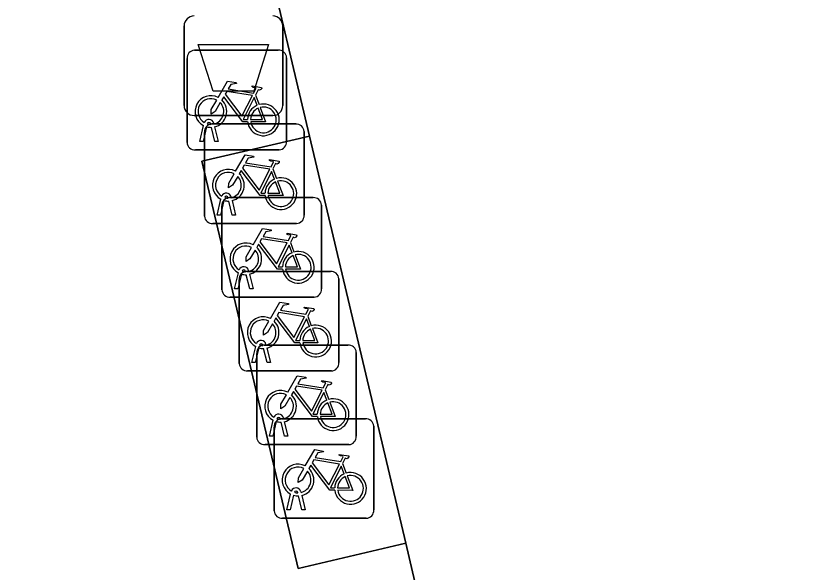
# Model space of a CAD drawing. Extents: x 158455 to 159797, y 387218 to 388672.
# Drawn here: x 159302.06 to 159310.08, y 388237.52 to 388243.1 of the extents above; entities that cross this region are included whole.
import ezdxf

# ---------------------------------------------------------------- set-up
doc = ezdxf.new("R2010")
doc.units = 0
for name, color, linetype in [('IMGEO_Afvalbak', 7, 'Continuous'), ('IMGEO_Fietsenrek', 7, 'Continuous'), ('IMGEO_Pand', 7, 'Continuous'), ('IMGEO_Voetpad_open', 7, 'Continuous')]:
    doc.layers.add(name, color=color, linetype=linetype)

msp = doc.modelspace()

# ---------------------------------------------------------------- linework, layer by layer
at = {"layer": 'IMGEO_Afvalbak'}
for p, q in [((159303.7471, 388242.2025), (159303.7471, 388243.0015)), ((159303.7471, 388243.0015), (159303.7471, 388242.2025)), ((159304.7369, 388243.0015), (159304.7369, 388242.2025)), ((159304.7369, 388242.2025), (159304.7369, 388243.0015)), ((159304.6369, 388242.1025), (159303.8471, 388242.1025)), ((159303.8471, 388242.1025), (159304.6369, 388242.1025))]:
    msp.add_line(p, q, dxfattribs=at)
msp.add_lwpolyline([(159303.8898, 388242.8164), (159304.5942, 388242.8164), (159304.4454, 388242.3455), (159304.0386, 388242.3455), (159303.8898, 388242.8164)], dxfattribs=at)
for centre, start, end in [((159303.8471, 388243.0015), 90, 180), ((159303.8471, 388243.0015), 90, 180), ((159304.6369, 388243.0015), 0, 90), ((159304.6369, 388243.0015), 360, 90), ((159303.8471, 388242.2025), 180, 270), ((159303.8471, 388242.2025), 180, 270), ((159304.6369, 388242.2025), 270, 0), ((159304.6369, 388242.2025), 270, 0)]:
    msp.add_arc(centre, 0.1, start, end, dxfattribs=at)
at = {"layer": 'IMGEO_Fietsenrek'}
for p, q in [((159303.8509, 388242.7575), (159304.6918, 388242.7575)), ((159304.6918, 388242.7575), (159303.8509, 388242.7575)), ((159303.7765, 388241.8329), (159303.7765, 388242.6738)), ((159303.7765, 388242.6738), (159303.7765, 388241.8329)), ((159304.7755, 388242.6831), (159304.7755, 388241.8422)), ((159304.7755, 388241.8422), (159304.7755, 388242.6831)), ((159304.4632, 388242.3072), (159304.4995, 388242.212)), ((159303.9035, 388241.8423), (159303.9418, 388242.0023)), ((159303.9722, 388241.9901), (159303.9369, 388241.8423)), ((159304.0139, 388242.0139), (159304.0129, 388242.0182)), ((159304.0259, 388242.0175), (159304.8668, 388242.0175)), ((159304.8668, 388242.0175), (159304.0259, 388242.0175)), ((159304.0446, 388242.0254), (159304.0464, 388242.0175)), ((159304.0534, 388241.9883), (159304.0884, 388241.8423)), ((159303.9515, 388241.0929), (159303.9515, 388241.9338)), ((159303.9515, 388241.9338), (159303.9515, 388241.0929)), ((159304.055, 388241.8423), (159304.0211, 388241.984)), ((159304.9505, 388241.9431), (159304.9505, 388241.1022)), ((159304.9505, 388241.1022), (159304.9505, 388241.9431)), ((159303.9369, 388241.8423), (159303.9035, 388241.8423)), ((159304.0884, 388241.8423), (159304.055, 388241.8423)), ((159304.7011, 388241.7585), (159303.8602, 388241.7585)), ((159303.8602, 388241.7585), (159304.7011, 388241.7585)), ((159304.6382, 388241.5672), (159304.6745, 388241.472)), ((159304.1889, 388241.2739), (159304.1879, 388241.2782)), ((159304.2009, 388241.2785), (159305.0418, 388241.2785)), ((159305.0418, 388241.2785), (159304.2009, 388241.2785)), ((159304.2196, 388241.2854), (159304.2214, 388241.2775)), ((159304.0785, 388241.1023), (159304.1168, 388241.2623)), ((159304.1472, 388241.2501), (159304.1119, 388241.1023)), ((159304.1265, 388240.3539), (159304.1265, 388241.1948)), ((159304.1265, 388241.1948), (159304.1265, 388240.3539)), ((159304.23, 388241.1023), (159304.1961, 388241.244)), ((159304.2284, 388241.2483), (159304.2634, 388241.1023)), ((159305.1255, 388241.2041), (159305.1255, 388240.3632)), ((159305.1255, 388240.3632), (159305.1255, 388241.2041)), ((159304.1119, 388241.1023), (159304.0785, 388241.1023)), ((159304.2634, 388241.1023), (159304.23, 388241.1023)), ((159304.8761, 388241.0185), (159304.0352, 388241.0185)), ((159304.0352, 388241.0185), (159304.8761, 388241.0185)), ((159304.8132, 388240.8282), (159304.8495, 388240.733)), ((159304.3946, 388240.5464), (159304.3964, 388240.5385)), ((159304.2535, 388240.3633), (159304.2918, 388240.5233)), ((159304.3222, 388240.5111), (159304.2869, 388240.3633)), ((159304.3639, 388240.5349), (159304.3629, 388240.5392)), ((159304.405, 388240.3633), (159304.3711, 388240.505)), ((159304.3749, 388240.5385), (159305.2158, 388240.5385)), ((159305.2158, 388240.5385), (159304.3749, 388240.5385)), ((159304.4034, 388240.5093), (159304.4384, 388240.3633)), ((159305.2995, 388240.4641), (159305.2995, 388239.6232)), ((159305.2995, 388239.6232), (159305.2995, 388240.4641)), ((159304.3005, 388239.6139), (159304.3005, 388240.4548)), ((159304.3005, 388240.4548), (159304.3005, 388239.6139)), ((159304.2869, 388240.3633), (159304.2535, 388240.3633)), ((159304.4384, 388240.3633), (159304.405, 388240.3633)), ((159305.0511, 388240.2795), (159304.2102, 388240.2795)), ((159304.2102, 388240.2795), (159305.0511, 388240.2795)), ((159304.9872, 388240.0882), (159305.0235, 388239.993)), ((159304.4275, 388239.6233), (159304.4658, 388239.7833)), ((159304.4962, 388239.7711), (159304.4609, 388239.6233)), ((159304.5379, 388239.7949), (159304.5369, 388239.7992)), ((159304.579, 388239.6233), (159304.5451, 388239.765)), ((159304.5499, 388239.7995), (159305.3908, 388239.7995)), ((159305.3908, 388239.7995), (159304.5499, 388239.7995)), ((159304.5686, 388239.8064), (159304.5704, 388239.7985)), ((159304.5774, 388239.7693), (159304.6124, 388239.6233)), ((159304.4755, 388238.8749), (159304.4755, 388239.7158)), ((159304.4755, 388239.7158), (159304.4755, 388238.8749)), ((159305.4745, 388239.7251), (159305.4745, 388238.8842)), ((159305.4745, 388238.8842), (159305.4745, 388239.7251)), ((159304.4609, 388239.6233), (159304.4275, 388239.6233)), ((159304.6124, 388239.6233), (159304.579, 388239.6233)), ((159305.2251, 388239.5395), (159304.3842, 388239.5395)), ((159304.3842, 388239.5395), (159305.2251, 388239.5395)), ((159305.1622, 388239.3492), (159305.1985, 388239.254)), ((159304.6025, 388238.8843), (159304.6408, 388239.0443)), ((159304.6712, 388239.0321), (159304.6359, 388238.8843)), ((159304.7129, 388239.0559), (159304.7119, 388239.0602)), ((159304.754, 388238.8843), (159304.7201, 388239.026)), ((159304.7249, 388239.0595), (159305.5658, 388239.0595)), ((159305.5658, 388239.0595), (159304.7249, 388239.0595)), ((159304.7436, 388239.0674), (159304.7454, 388239.0595)), ((159304.7524, 388239.0303), (159304.7874, 388238.8843)), ((159304.6505, 388238.1349), (159304.6505, 388238.9758)), ((159304.6505, 388238.9758), (159304.6505, 388238.1349)), ((159305.6495, 388238.9851), (159305.6495, 388238.1442)), ((159305.6495, 388238.1442), (159305.6495, 388238.9851)), ((159304.6359, 388238.8843), (159304.6025, 388238.8843)), ((159304.7874, 388238.8843), (159304.754, 388238.8843)), ((159305.4001, 388238.8005), (159304.5592, 388238.8005)), ((159304.5592, 388238.8005), (159305.4001, 388238.8005)), ((159305.3372, 388238.6092), (159305.3735, 388238.514)), ((159304.7775, 388238.1443), (159304.8158, 388238.3043)), ((159304.8879, 388238.3159), (159304.8869, 388238.3202)), ((159304.9186, 388238.3274), (159304.9204, 388238.3195)), ((159304.8462, 388238.2921), (159304.8109, 388238.1443)), ((159304.929, 388238.1443), (159304.8951, 388238.286)), ((159304.9274, 388238.2903), (159304.9624, 388238.1443)), ((159304.8109, 388238.1443), (159304.7775, 388238.1443)), ((159304.9624, 388238.1443), (159304.929, 388238.1443)), ((159305.5751, 388238.0605), (159304.7342, 388238.0605)), ((159304.7342, 388238.0605), (159305.5751, 388238.0605))]:
    msp.add_line(p, q, dxfattribs=at)
for points in [[(159304.0891, 388242.2842), (159304.1838, 388242.4477), (159304.27, 388242.4339), (159304.2717, 388242.4252), (159304.2156, 388242.4143), (159304.1894, 388242.369), (159304.4446, 388242.3282)], [(159304.4446, 388242.3282), (159304.4696, 388242.377), (159304.4645, 388242.381), (159304.4413, 388242.3847), (159304.4286, 388242.3922), (159304.4276, 388242.3953), (159304.4298, 388242.3999), (159304.5246, 388242.3848), (159304.5269, 388242.3745), (159304.5175, 388242.3621), (159304.5051, 388242.3557), (159304.4906, 388242.3619), (159304.4632, 388242.3072)], [(159304.4317, 388242.303), (159304.1749, 388242.344), (159304.1582, 388242.3152), (159304.3252, 388242.0949), (159304.4317, 388242.303)], [(159304.1098, 388242.2317), (159304.0582, 388242.1425), (159304.0183, 388242.1165), (159304.0195, 388242.164), (159304.074, 388242.2582)], [(159304.3848, 388242.0395), (159304.3351, 388242.0396), (159304.1444, 388242.2913), (159304.1254, 388242.2585)], [(159304.4797, 388242.205), (159304.4504, 388242.2818), (159304.341, 388242.0637), (159304.3837, 388242.0636)], [(159304.4137, 388242.0635), (159304.5336, 388242.0633), (159304.4904, 388242.1769)], [(159304.5102, 388242.1838), (159304.5652, 388242.0392), (159304.4151, 388242.0395)], [(159304.2641, 388241.5442), (159304.3588, 388241.7077), (159304.445, 388241.6939), (159304.4467, 388241.6852), (159304.3906, 388241.6743), (159304.3644, 388241.629), (159304.6196, 388241.5882)], [(159304.6067, 388241.563), (159304.3499, 388241.604), (159304.3332, 388241.5752), (159304.5002, 388241.3549), (159304.6067, 388241.563)], [(159304.6196, 388241.5882), (159304.6446, 388241.637), (159304.6395, 388241.641), (159304.6163, 388241.6447), (159304.6036, 388241.6522), (159304.6026, 388241.6553), (159304.6048, 388241.6599), (159304.6996, 388241.6448), (159304.7019, 388241.6345), (159304.6925, 388241.6221), (159304.6801, 388241.6157), (159304.6656, 388241.6219), (159304.6382, 388241.5672)], [(159304.2848, 388241.4917), (159304.2332, 388241.4025), (159304.1933, 388241.3765), (159304.1945, 388241.424), (159304.249, 388241.5182)], [(159304.5598, 388241.2995), (159304.5101, 388241.2996), (159304.3194, 388241.5513), (159304.3004, 388241.5185)], [(159304.6547, 388241.465), (159304.6254, 388241.5418), (159304.516, 388241.3237), (159304.5587, 388241.3236)], [(159304.5887, 388241.3235), (159304.7086, 388241.3233), (159304.6654, 388241.4369)], [(159304.6852, 388241.4438), (159304.7402, 388241.2992), (159304.5901, 388241.2995)], [(159304.4391, 388240.8052), (159304.5338, 388240.9687), (159304.62, 388240.9549), (159304.6217, 388240.9462), (159304.5656, 388240.9353), (159304.5394, 388240.89), (159304.7946, 388240.8492)], [(159304.7817, 388240.824), (159304.5249, 388240.865), (159304.5082, 388240.8362), (159304.6752, 388240.6159), (159304.7817, 388240.824)], [(159304.7946, 388240.8492), (159304.8196, 388240.898), (159304.8145, 388240.902), (159304.7913, 388240.9057), (159304.7786, 388240.9132), (159304.7776, 388240.9163), (159304.7798, 388240.9209), (159304.8746, 388240.9058), (159304.8769, 388240.8955), (159304.8675, 388240.8831), (159304.8551, 388240.8767), (159304.8406, 388240.8829), (159304.8132, 388240.8282)], [(159304.7348, 388240.5605), (159304.6851, 388240.5606), (159304.4944, 388240.8123), (159304.4754, 388240.7795)], [(159304.8297, 388240.726), (159304.8004, 388240.8028), (159304.691, 388240.5847), (159304.7337, 388240.5846)], [(159304.4598, 388240.7527), (159304.4082, 388240.6635), (159304.3683, 388240.6375), (159304.3695, 388240.685), (159304.424, 388240.7792)], [(159304.8602, 388240.7048), (159304.9152, 388240.5602), (159304.7651, 388240.5605)], [(159304.7637, 388240.5845), (159304.8836, 388240.5843), (159304.8404, 388240.6979)], [(159304.6131, 388240.0652), (159304.7078, 388240.2287), (159304.794, 388240.2149), (159304.7957, 388240.2062), (159304.7396, 388240.1953), (159304.7134, 388240.15), (159304.9686, 388240.1092)], [(159304.9686, 388240.1092), (159304.9936, 388240.158), (159304.9885, 388240.162), (159304.9653, 388240.1657), (159304.9526, 388240.1732), (159304.9516, 388240.1763), (159304.9538, 388240.1809), (159305.0486, 388240.1658), (159305.0509, 388240.1555), (159305.0415, 388240.1431), (159305.0291, 388240.1367), (159305.0146, 388240.1429), (159304.9872, 388240.0882)], [(159304.9088, 388239.8205), (159304.8591, 388239.8206), (159304.6684, 388240.0723), (159304.6494, 388240.0395)], [(159304.9557, 388240.084), (159304.6989, 388240.125), (159304.6822, 388240.0962), (159304.8492, 388239.8759), (159304.9557, 388240.084)], [(159305.0037, 388239.986), (159304.9744, 388240.0628), (159304.865, 388239.8447), (159304.9077, 388239.8446)], [(159304.6338, 388240.0127), (159304.5822, 388239.9235), (159304.5423, 388239.8975), (159304.5435, 388239.945), (159304.598, 388240.0392)], [(159304.9377, 388239.8445), (159305.0576, 388239.8443), (159305.0144, 388239.9579)], [(159305.0342, 388239.9648), (159305.0892, 388239.8202), (159304.9391, 388239.8205)], [(159304.7881, 388239.3262), (159304.8828, 388239.4897), (159304.969, 388239.4759), (159304.9707, 388239.4672), (159304.9146, 388239.4563), (159304.8884, 388239.411), (159305.1436, 388239.3702)], [(159305.1436, 388239.3702), (159305.1686, 388239.419), (159305.1635, 388239.423), (159305.1403, 388239.4267), (159305.1276, 388239.4342), (159305.1266, 388239.4373), (159305.1288, 388239.4419), (159305.2236, 388239.4268), (159305.2259, 388239.4165), (159305.2165, 388239.4041), (159305.2041, 388239.3977), (159305.1896, 388239.4039), (159305.1622, 388239.3492)], [(159305.1307, 388239.345), (159304.8739, 388239.386), (159304.8572, 388239.3572), (159305.0242, 388239.1369), (159305.1307, 388239.345)], [(159304.8088, 388239.2737), (159304.7572, 388239.1845), (159304.7173, 388239.1585), (159304.7185, 388239.206), (159304.773, 388239.3002)], [(159305.0838, 388239.0815), (159305.0341, 388239.0816), (159304.8434, 388239.3333), (159304.8244, 388239.3005)], [(159305.1787, 388239.247), (159305.1494, 388239.3238), (159305.04, 388239.1057), (159305.0827, 388239.1056)], [(159305.1127, 388239.1055), (159305.2326, 388239.1053), (159305.1894, 388239.2189)], [(159305.2092, 388239.2258), (159305.2642, 388239.0812), (159305.1141, 388239.0815)], [(159304.9631, 388238.5862), (159305.0578, 388238.7497), (159305.144, 388238.7359), (159305.1457, 388238.7272), (159305.0896, 388238.7163), (159305.0634, 388238.671), (159305.3186, 388238.6302)], [(159305.3186, 388238.6302), (159305.3436, 388238.679), (159305.3385, 388238.683), (159305.3153, 388238.6867), (159305.3026, 388238.6942), (159305.3016, 388238.6973), (159305.3038, 388238.7019), (159305.3986, 388238.6868), (159305.4009, 388238.6765), (159305.3915, 388238.6641), (159305.3791, 388238.6577), (159305.3646, 388238.6639), (159305.3372, 388238.6092)], [(159305.3057, 388238.605), (159305.0489, 388238.646), (159305.0322, 388238.6172), (159305.1992, 388238.3969), (159305.3057, 388238.605)], [(159304.9838, 388238.5337), (159304.9322, 388238.4445), (159304.8923, 388238.4185), (159304.8935, 388238.466), (159304.948, 388238.5602)], [(159305.2588, 388238.3415), (159305.2091, 388238.3416), (159305.0184, 388238.5933), (159304.9994, 388238.5605)], [(159305.3537, 388238.507), (159305.3244, 388238.5838), (159305.215, 388238.3657), (159305.2577, 388238.3656)], [(159305.2877, 388238.3655), (159305.4076, 388238.3653), (159305.3644, 388238.4789)], [(159305.3842, 388238.4858), (159305.4392, 388238.3412), (159305.2891, 388238.3415)]]:
    msp.add_lwpolyline(points, dxfattribs=at)
for centre, radius, start, end in [((159303.8542, 388242.6796), 0.0779, 92.4484, 184.28452), ((159303.8542, 388242.6796), 0.0779, 92.4484, 184.28452), ((159304.6976, 388242.6798), 0.0779, 2.4484, 94.28452), ((159304.6976, 388242.6798), 0.0779, 2.4484, 94.28452), ((159304.0161, 388242.1429), 0.159, 62.67661, 242.13685), ((159304.0161, 388242.1429), 0.129, 63.31916, 238.90302), ((159304.0161, 388242.1429), 0.129, 283.60429, 43.43025), ((159304.0161, 388242.1429), 0.159, 283.5766, 46.60424), ((159304.5427, 388242.0589), 0.159, 113.3408, 178.32165), ((159304.5427, 388242.0589), 0.159, 187.0065, 105.77075), ((159304.5427, 388242.0589), 0.129, 113.92302, 177.95563), ((159304.5427, 388242.0589), 0.129, 188.67146, 104.58832), ((159303.9959, 388242.0143), 0.0499, 12.8025, 158.69338), ((159304.0292, 388241.9396), 0.0779, 92.4484, 184.28452), ((159304.0292, 388241.9396), 0.0779, 92.4484, 184.28452), ((159304.0161, 388242.1429), 0.159, 253.99666, 271.78671), ((159303.9959, 388242.0143), 0.0174, 12.8025, 163.45023), ((159304.0161, 388242.1429), 0.129, 253.41502, 269.02044), ((159304.8726, 388241.9398), 0.0779, 2.4484, 94.28452), ((159304.8726, 388241.9398), 0.0779, 2.4484, 94.28452), ((159303.8544, 388241.8362), 0.0779, 182.4484, 274.28452), ((159303.8544, 388241.8362), 0.0779, 182.4484, 274.28452), ((159304.6978, 388241.8364), 0.0779, 272.4484, 4.28452), ((159304.6978, 388241.8364), 0.0779, 272.4484, 4.28452), ((159304.1911, 388241.4029), 0.159, 62.67661, 242.13685), ((159304.1911, 388241.4029), 0.129, 63.31916, 238.90302), ((159304.1911, 388241.4029), 0.159, 283.5766, 46.60424), ((159304.1911, 388241.4029), 0.129, 283.60429, 43.43025), ((159304.7177, 388241.3189), 0.159, 113.3408, 178.32165), ((159304.7177, 388241.3189), 0.159, 187.0065, 105.77075), ((159304.7177, 388241.3189), 0.129, 113.92302, 177.95563), ((159304.7177, 388241.3189), 0.129, 188.67146, 104.58832), ((159304.1709, 388241.2743), 0.0499, 12.8025, 158.69338), ((159304.2042, 388241.2006), 0.0779, 92.4484, 184.28452), ((159304.2042, 388241.2006), 0.0779, 92.4484, 184.28452), ((159304.1709, 388241.2743), 0.0174, 12.8025, 163.45023), ((159304.1911, 388241.4029), 0.129, 253.41502, 269.02044), ((159305.0476, 388241.2008), 0.0779, 2.4484, 94.28452), ((159305.0476, 388241.2008), 0.0779, 2.4484, 94.28452), ((159304.1911, 388241.4029), 0.159, 253.99666, 271.78671), ((159304.0294, 388241.0962), 0.0779, 182.4484, 274.28452), ((159304.0294, 388241.0962), 0.0779, 182.4484, 274.28452), ((159304.8728, 388241.0964), 0.0779, 272.4484, 4.28452), ((159304.8728, 388241.0964), 0.0779, 272.4484, 4.28452), ((159304.3661, 388240.6639), 0.159, 62.67661, 242.13685), ((159304.3661, 388240.6639), 0.129, 63.31916, 238.90302), ((159304.3661, 388240.6639), 0.129, 283.60429, 43.43025), ((159304.3661, 388240.6639), 0.159, 283.5766, 46.60424), ((159304.8927, 388240.5799), 0.159, 113.3408, 178.32165), ((159304.8927, 388240.5799), 0.159, 187.0065, 105.77075), ((159304.8927, 388240.5799), 0.129, 188.67146, 104.58832), ((159304.8927, 388240.5799), 0.129, 113.92302, 177.95563), ((159304.3459, 388240.5353), 0.0499, 12.8025, 158.69338), ((159304.3459, 388240.5353), 0.0174, 12.8025, 163.45023), ((159304.3782, 388240.4606), 0.0779, 92.4484, 184.28452), ((159304.3782, 388240.4606), 0.0779, 92.4484, 184.28452), ((159304.3661, 388240.6639), 0.159, 253.99666, 271.78671), ((159304.3661, 388240.6639), 0.129, 253.41502, 269.02044), ((159305.2216, 388240.4608), 0.0779, 2.4484, 94.28452), ((159305.2216, 388240.4608), 0.0779, 2.4484, 94.28452), ((159304.2044, 388240.3572), 0.0779, 182.4484, 274.28452), ((159304.2044, 388240.3572), 0.0779, 182.4484, 274.28452), ((159305.0478, 388240.3574), 0.0779, 272.4484, 4.28452), ((159305.0478, 388240.3574), 0.0779, 272.4484, 4.28452), ((159304.5401, 388239.9239), 0.159, 62.67661, 242.13685), ((159304.5401, 388239.9239), 0.129, 63.31916, 238.90302), ((159304.5401, 388239.9239), 0.129, 283.60429, 43.43025), ((159304.5401, 388239.9239), 0.159, 283.5766, 46.60424), ((159305.0667, 388239.8399), 0.159, 113.3408, 178.32165), ((159305.0667, 388239.8399), 0.159, 187.0065, 105.77075), ((159305.0667, 388239.8399), 0.129, 113.92302, 177.95563), ((159305.0667, 388239.8399), 0.129, 188.67146, 104.58832), ((159304.5199, 388239.7953), 0.0499, 12.8025, 158.69338), ((159304.5532, 388239.7216), 0.0779, 92.4484, 184.28452), ((159304.5532, 388239.7216), 0.0779, 92.4484, 184.28452), ((159304.5401, 388239.9239), 0.159, 253.99666, 271.78671), ((159304.5199, 388239.7953), 0.0174, 12.8025, 163.45023), ((159304.5401, 388239.9239), 0.129, 253.41502, 269.02044), ((159305.3966, 388239.7218), 0.0779, 2.4484, 94.28452), ((159305.3966, 388239.7218), 0.0779, 2.4484, 94.28452), ((159304.3784, 388239.6172), 0.0779, 182.4484, 274.28452), ((159304.3784, 388239.6172), 0.0779, 182.4484, 274.28452), ((159305.2218, 388239.6174), 0.0779, 272.4484, 4.28452), ((159305.2218, 388239.6174), 0.0779, 272.4484, 4.28452), ((159304.7151, 388239.1849), 0.159, 62.67661, 242.13685), ((159304.7151, 388239.1849), 0.129, 63.31916, 238.90302), ((159304.7151, 388239.1849), 0.129, 283.60429, 43.43025), ((159304.7151, 388239.1849), 0.159, 283.5766, 46.60424), ((159305.2417, 388239.1009), 0.159, 113.3408, 178.32165), ((159305.2417, 388239.1009), 0.159, 187.0065, 105.77075), ((159305.2417, 388239.1009), 0.129, 113.92302, 177.95563), ((159305.2417, 388239.1009), 0.129, 188.67146, 104.58832), ((159304.6949, 388239.0563), 0.0499, 12.8025, 158.69338), ((159304.7282, 388238.9816), 0.0779, 92.4484, 184.28452), ((159304.7282, 388238.9816), 0.0779, 92.4484, 184.28452), ((159304.7151, 388239.1849), 0.159, 253.99666, 271.78671), ((159304.6949, 388239.0563), 0.0174, 12.8025, 163.45023), ((159304.7151, 388239.1849), 0.129, 253.41502, 269.02044), ((159305.5716, 388238.9818), 0.0779, 2.4484, 94.28452), ((159305.5716, 388238.9818), 0.0779, 2.4484, 94.28452), ((159304.5534, 388238.8782), 0.0779, 182.4484, 274.28452), ((159304.5534, 388238.8782), 0.0779, 182.4484, 274.28452), ((159305.3968, 388238.8784), 0.0779, 272.4484, 4.28452), ((159305.3968, 388238.8784), 0.0779, 272.4484, 4.28452), ((159304.8901, 388238.4449), 0.159, 62.67661, 242.13685), ((159304.8901, 388238.4449), 0.129, 63.31916, 238.90302), ((159304.8901, 388238.4449), 0.159, 283.5766, 46.60424), ((159304.8901, 388238.4449), 0.129, 283.60429, 43.43025), ((159305.4167, 388238.3609), 0.159, 113.3408, 178.32165), ((159305.4167, 388238.3609), 0.159, 187.0065, 105.77075), ((159305.4167, 388238.3609), 0.129, 113.92302, 177.95563), ((159305.4167, 388238.3609), 0.129, 188.67146, 104.58832), ((159304.8699, 388238.3163), 0.0499, 12.8025, 158.69338), ((159304.8699, 388238.3163), 0.0174, 12.8025, 163.45023), ((159304.8901, 388238.4449), 0.129, 253.41502, 269.02044), ((159304.8901, 388238.4449), 0.159, 253.99666, 271.78671), ((159305.5718, 388238.1384), 0.0779, 272.4484, 4.28452), ((159305.5718, 388238.1384), 0.0779, 272.4484, 4.28452), ((159304.7284, 388238.1382), 0.0779, 182.4484, 274.28452), ((159304.7284, 388238.1382), 0.0779, 182.4484, 274.28452)]:
    msp.add_arc(centre, radius, start, end, dxfattribs=at)
at = {"layer": 'IMGEO_Pand'}
msp.add_lwpolyline([(159311.739, 388245.523), (159309.994, 388245.09), (159309.934, 388245.288), (159309.55, 388245.192), (159309.581, 388245.059), (159305.944, 388244.197), (159304.539, 388243.864), (159305.005, 388241.894), (159305.971, 388237.812), (159306.097, 388237.279)], dxfattribs=at)
at = {"layer": 'IMGEO_Voetpad_open'}
msp.add_lwpolyline([(159299.101, 388227.481), (159304.393, 388228.674), (159305.988, 388229.033), (159305.879, 388229.5), (159306.08, 388229.563), (159305.237, 388233.129), (159304.511, 388236.196), (159304.304, 388236.163), (159304.223, 388236.528), (159304.585, 388236.613), (159304.647, 388236.464), (159306.203, 388236.84), (159306.097, 388237.279), (159305.971, 388237.812), (159304.893, 388237.557), (159303.924, 388241.644), (159305.005, 388241.894), (159304.539, 388243.864), (159304.117, 388245.65)], dxfattribs=at)
msp.add_lwpolyline([(159305.005, 388241.894), (159303.924, 388241.644), (159304.893, 388237.557), (159305.971, 388237.812)], close=True, dxfattribs=at)

doc.saveas('drawing.dxf')
